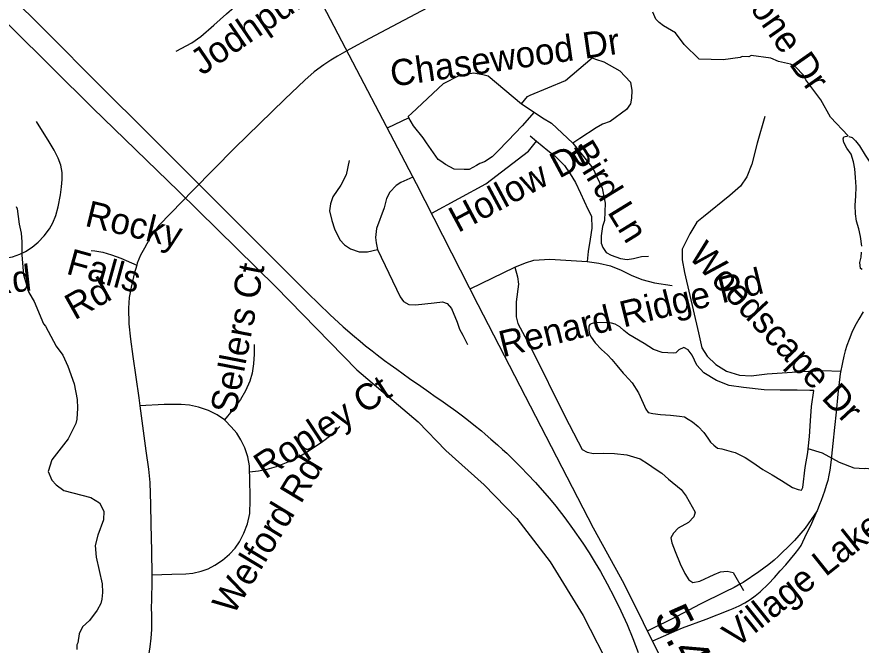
# Model space of a CAD drawing. Extents: x 1383679 to 1536984, y 460658 to 651027.
# Drawn here: x 1474850 to 1477916, y 516843 to 519125 of the extents above; entities that cross this region are included whole.
import ezdxf

# ---------------------------------------------------------------- set-up
doc = ezdxf.new("R2010")
doc.units = 0
for name, color, linetype in [('Exist Hydrographic Misc Water Feature', 7, 'Continuous'), ('Exist Railroad Mainline', 7, 'Continuous'), ('Exist Road Non-System Type 51', 7, 'Continuous'), ('Exist Road Non-System Type 51 Label', 7, 'Continuous'), ('Exist Road Secondary Mileage Hundredths English Label', 7, 'Continuous'), ('Exist Road Secondary Type 51 Undivided 4 Lane Attributed', 7, 'Continuous'), ('Exist Utilities Electrical Transmission Line', 7, 'Continuous')]:
    doc.layers.add(name, color=color, linetype=linetype)

msp = doc.modelspace()

# ---------------------------------------------------------------- linework, layer by layer
at = {"layer": 'Exist Hydrographic Misc Water Feature'}
for points in [[(1477868.1, 518693.6), (1477804.2, 518761.2), (1477769.4, 518823.6), (1477737.1, 518867.5), (1477714.5, 518897.2), (1477706.8, 518913.4), (1477677.4, 518943.9), (1477659.5, 518954.2), (1477615.7, 518963), (1477588, 518975.4), (1477516.1, 518984.8), (1477508, 518980.9), (1477484, 518981.3), (1477476, 518977.5), (1477414.8, 518969.1), (1477328, 518972.2), (1477272.9, 519024.7), (1477241.7, 519067.7), (1477198.1, 519092.5), (1477182.3, 519104.7), (1477170.5, 519116.9), (1477158.9, 519143.1)], [(1477918.5, 518292.7), (1477913.3, 518328.3), (1477906.9, 518355.7), (1477898.8, 518383.9), (1477895.4, 518410.2), (1477893.8, 518442.1), (1477896.1, 518474), (1477897.4, 518508.7), (1477894.9, 518542.5), (1477892.5, 518573.5), (1477888, 518598.9), (1477879, 518626.2), (1477863.2, 518648.9), (1477852.2, 518668.7), (1477850.5, 518681.9), (1477853.3, 518689.3), (1477868.1, 518693.6)], [(1477870.8, 518690.8), (1477883.4, 518687.1), (1477895.5, 518675.8), (1477910.2, 518656.8), (1477930.5, 518622.8), (1477956.4, 518583.1), (1477980.3, 518536.8), (1478000.6, 518500), (1478019, 518470.7), (1478044.1, 518446), (1478073.8, 518413.8), (1478092.3, 518388.2), (1478095.8, 518370.3), (1478091.9, 518354.4), (1478076.6, 518333), (1478055.8, 518316.4), (1478034.1, 518302.6), (1478028.5, 518299.6)], [(1474847.6, 518436.7), (1474851.4, 518428.6), (1474858.2, 518372.4), (1474865.6, 518340.3), (1474869, 518308.3), (1474868, 518260.3), (1474874.5, 518188.1), (1474893.3, 518123.7), (1474912.7, 518091.3), (1474947.1, 518010.6), (1474954.9, 518002.4), (1474993.5, 517929.6), (1475016.8, 517897.2), (1475036, 517856.8), (1475058.8, 517792.3), (1475069.6, 517736.1), (1475071.1, 517704), (1475068.2, 517664.1), (1475063.9, 517648.2), (1475036.7, 517592.7), (1474977.2, 517516), (1474964.3, 517474.3), (1474977.7, 517442), (1474993.4, 517425.7), (1475021, 517405.1), (1475118.5, 517379.1), (1475150.2, 517360.4), (1475165.6, 517330.1), (1475165, 517298.1), (1475143.9, 517242.5), (1475135.1, 517204.7), (1475138.2, 517162.6), (1475160.4, 517066.2), (1475161.7, 517034.2), (1475159.2, 517010.2), (1475154.9, 516994.3), (1475142.4, 516970.5), (1475113.6, 516933.2), (1475089.1, 516909.6), (1475076.6, 516883.9), (1475072, 516852), (1475067.8, 516844.1), (1475067.5, 516828.1)], [(1477919.5, 518208.2), (1477913, 518211.1), (1477910.3, 518233.6), (1477915.2, 518252.3), (1477917.3, 518270.2)], [(1477054.1, 517986.5), (1477039.4, 518000), (1477022.5, 518008.9), (1477008.7, 518013.4), (1476997, 518014.8), (1476947.8, 518013.5), (1476935, 518010.6), (1476930.7, 518008.5), (1476927.3, 518002.2), (1476927, 517988.3), (1476928.8, 517973.2), (1476935, 517962), (1476949.6, 517941.6), (1476973.5, 517917.1), (1476994.5, 517897.3), (1477010.1, 517880.6), (1477028.9, 517858.8), (1477051.5, 517831.7)], [(1477723.3, 517556.5), (1477728.7, 517601.1), (1477731.4, 517658.4), (1477735.2, 517710.4), (1477744.3, 517768.8), (1477729.4, 517767.9), (1477683.7, 517769.5), (1477622, 517769.1), (1477563.6, 517770.9), (1477488.2, 517779.2), (1477436.2, 517786.1), (1477390.7, 517804.7), (1477344.3, 517832.9), (1477319.1, 517859.8), (1477302.5, 517897.1), (1477287.8, 517916.5), (1477271.9, 517924), (1477253.8, 517915.8), (1477243, 517905.3), (1477234.5, 517904.3), (1477193.1, 517905.8), (1477162.3, 517916.8), (1477127.4, 517938.5), (1477072.6, 517972.1), (1477054.1, 517986.5)], [(1477051.5, 517831.7), (1477058.2, 517825.6), (1477084.5, 517796.6), (1477107.5, 517760.2), (1477124.1, 517721.8), (1477134.5, 517700.4), (1477142.9, 517688.6), (1477158.8, 517685.3), (1477187.4, 517680.7), (1477223.6, 517679.2), (1477256.5, 517675.6), (1477274.5, 517672.2), (1477287.2, 517664.6), (1477303.1, 517654.9), (1477324.1, 517637.6), (1477344.1, 517616.2), (1477358.7, 517594.7), (1477369.2, 517580.8), (1477380.8, 517570.1), (1477394.4, 517559.3), (1477410.4, 517555.9), (1477427.3, 517551.5), (1477444.2, 517547), (1477458.1, 517542.6), (1477478.2, 517533.9), (1477494, 517525.2), (1477522.5, 517506.8), (1477558.4, 517480.9), (1477592.2, 517462.4), (1477627, 517441.8), (1477666.1, 517415.9), (1477687.2, 517408.2), (1477698.9, 517405.9), (1477704.4, 517416.5), (1477712.6, 517488.6), (1477721.7, 517542.7), (1477723.3, 517556.5)], [(1478370.8, 517395.4), (1478332.9, 517414.3), (1478316.9, 517418.6), (1478261.5, 517447.6), (1478237.6, 517452.1), (1478215.8, 517460.5), (1478195.8, 517464.8), (1478075, 517466.3), (1477932.3, 517485.5), (1477926.2, 517483.6), (1477890.2, 517486.3), (1477836.6, 517507.3), (1477775.2, 517540.3), (1477723.3, 517556.5)]]:
    msp.add_lwpolyline(points, dxfattribs=at)
at = {"layer": 'Exist Railroad Mainline'}
for points in [[(1474678.7, 519348.8), (1474956.5, 519072.1), (1475151.6, 518876.5), (1475328, 518700.6), (1475489.4, 518539.2), (1475665.7, 518362.9), (1475907, 518121.6), (1475986.4, 518044.5), (1476035.2, 517999.3), (1476076.8, 517964.2), (1476096.7, 517947.2), (1476116.7, 517930.6), (1476139.8, 517912.9), (1476158.7, 517898.1), (1476185.2, 517877.7), (1476205.4, 517863.1), (1476230.1, 517845.2), (1476276.1, 517812.5), (1476316.9, 517784.2), (1476346, 517763.9), (1476369.6, 517747), (1476390.2, 517732.6), (1476415, 517715.1)], [(1476415, 517715.1), (1476444, 517694.3), (1476468.4, 517675.8), (1476490, 517659.2), (1476509.6, 517643.7), (1476537.1, 517622.4), (1476551.1, 517609.6), (1476570.8, 517591.4), (1476594.8, 517571.5), (1476613.1, 517554.3), (1476629.3, 517540.4), (1476644.1, 517525.7), (1476664.6, 517506), (1476681.8, 517488.5), (1476704.6, 517465), (1476733.4, 517433.8), (1476757.3, 517406.8), (1476784.3, 517376), (1476806.8, 517347.9), (1476839.4, 517306), (1476867.8, 517267.1), (1476905, 517213.8), (1476928.2, 517178.5), (1476950.2, 517142), (1476969.2, 517110.5), (1476994.1, 517066), (1477019.4, 517017.5), (1477043.3, 516968.2), (1477065.8, 516918.3), (1477086.8, 516867.8), (1477106.3, 516816.7)]]:
    msp.add_lwpolyline(points, dxfattribs=at)
at = {"layer": 'Exist Road Non-System Type 51'}
for p, q in [((1476682.1, 518809.8), (1476728.4, 518778.8)), ((1476273.5, 518758.3), (1476194.9, 518721.4)), ((1476714.5, 518692.8), (1476736.8, 518674.4)), ((1476496.1, 518137.2), (1476657.9, 518216))]:
    msp.add_line(p, q, dxfattribs=at)
for points in [[(1475428.7, 519000.4), (1475485.8, 519031.5), (1475517.7, 519054.7), (1475565.7, 519094.9), (1475611.3, 519136.4), (1475639.1, 519161.3), (1475668.2, 519183), (1475700.1, 519202.1), (1475739.8, 519223.6), (1475803.8, 519255.1), (1475894.8, 519299.8)], [(1476473, 519226.9), (1476422.6, 519199.2), (1476341.5, 519158), (1476233, 519101), (1476130.4, 519047.3), (1476059.5, 519008.2), (1476048.5, 519001.9)], [(1476048.5, 519001.9), (1476014.6, 518982.5), (1475990.1, 518967.7), (1475964.6, 518951.7), (1475929.9, 518925.7), (1475896.3, 518895.4), (1475823, 518826.9), (1475641, 518648.5), (1475490.3, 518496.4), (1475409.1, 518412.4), (1475366.4, 518367.3), (1475337.7, 518329.6), (1475313.8, 518285.5), (1475299.7, 518260.4), (1475287.5, 518230.4), (1475285.4, 518223.1)], [(1476682.1, 518809.8), (1476704.4, 518836.2), (1476714.5, 518841.3), (1476841.9, 518893.9), (1476938.9, 518976.8), (1476951, 518971.7), (1476981.4, 518961.6), (1477040, 518929.2), (1477078.4, 518888.8), (1477083.4, 518857.5), (1477081.4, 518830.2), (1477078.4, 518809), (1477064.2, 518788.8), (1477004.6, 518745.3), (1476977.2, 518735.2), (1476954, 518722.1), (1476894.4, 518683.7), (1476869, 518666.4)], [(1476273.5, 518758.3), (1476271.9, 518764.5), (1476283, 518774.7), (1476399.5, 518883.2), (1476455.8, 518912.1), (1476508.4, 518922.2), (1476541.8, 518916.1), (1476560.9, 518911.1), (1476682.1, 518809.8)], [(1476728.4, 518778.8), (1476685.2, 518730.2), (1476632.6, 518674.6), (1476596.2, 518638.2), (1476576.1, 518616.9), (1476547.8, 518598.8), (1476531.6, 518592.7), (1476519.5, 518585.6), (1476492.1, 518571.5), (1476474, 518571.5), (1476437.6, 518572.5), (1476406.2, 518588.7), (1476390.1, 518600.8), (1476380, 518607.8), (1476371.9, 518620), (1476362.9, 518631.1), (1476337.5, 518668.5), (1476325.4, 518686.7), (1476291, 518729.1), (1476273.5, 518758.3)], [(1476728.4, 518778.8), (1476759, 518758.4), (1476791.4, 518739.2), (1476829.8, 518702.8), (1476869, 518666.4)], [(1474567, 518226.2), (1474770.3, 518245.3), (1474806.8, 518249), (1474834.5, 518254.4), (1474861.7, 518263.3), (1474881.5, 518272.8), (1474905.7, 518288.5), (1474927.8, 518307.7), (1474949.8, 518330.1), (1474969.1, 518355.4), (1474980.9, 518377.4), (1474991.6, 518403.8), (1475000.7, 518435.6), (1475008.4, 518479.6), (1475012.6, 518508), (1475015.2, 518535), (1475014.6, 518560.6), (1475009.8, 518586.9), (1475000.6, 518612.4), (1474986.3, 518641.6), (1474968.2, 518671.4), (1474921.3, 518745.3)], [(1477566.5, 518763.5), (1477538.2, 518666.5), (1477519, 518590.7), (1477500.5, 518544.2), (1477477.2, 518510.1), (1477439.4, 518476.1), (1477343.1, 518399.7), (1477318.9, 518379.4), (1477293.6, 518337), (1477266.4, 518281.4), (1477265.8, 518243.2), (1477274.1, 518197.4), (1477325.1, 517977.8), (1477337.1, 517923.7), (1477357.1, 517893.1), (1477387.9, 517862.4), (1477426.5, 517838.4), (1477474.5, 517823.8), (1477515.9, 517821.1), (1477574.6, 517828.6), (1477702, 517836.8), (1477774.8, 517840.8), (1477842.2, 517838)], [(1476356.4, 518412.1), (1476553.4, 518519.6), (1476707.5, 518638.2), (1476736.8, 518674.4)], [(1476736.8, 518674.4), (1476778.2, 518640.2), (1476804.5, 518619), (1476839, 518585.2), (1476859.5, 518555), (1476878.2, 518523.8), (1476896.5, 518484.6), (1476923.8, 518426.9), (1476936.9, 518401.7), (1476937.9, 518358.2), (1476932, 518317.8), (1476924.2, 518273.7), (1476920.6, 518237.4)], [(1476869, 518666.4), (1476940.9, 518576.5), (1476956.1, 518544.2), (1476975.2, 518502.8), (1476986.4, 518448.2), (1476985.4, 518417.8), (1476983.4, 518385.5), (1476977.2, 518364.2), (1476971.2, 518329.9), (1476972.2, 518303.7), (1476978, 518287.2), (1476989.4, 518269.2), (1477007.6, 518260.2), (1477042, 518248.1), (1477066.2, 518244), (1477089.5, 518247.9), (1477118.8, 518254.7), (1477143.6, 518255.8)], [(1476057, 518603.5), (1476045.8, 518551.5), (1476027.1, 518514.3), (1475997.9, 518471.3), (1475988.6, 518445.8), (1475985.8, 518420.5), (1475993.4, 518385.9), (1476003.6, 518355.3), (1476023.4, 518315.9), (1476039.6, 518297.4), (1476061.6, 518283.5), (1476093, 518271.9), (1476123.1, 518271.9), (1476159.4, 518279.9)], [(1476288.5, 518543.8), (1476244, 518523.8), (1476227.5, 518512.6), (1476204.4, 518488.8), (1476192.5, 518466.3), (1476184.1, 518431.3), (1476156.2, 518356.6), (1476152.4, 518324.2), (1476154.4, 518304.3), (1476159.4, 518279.9)], [(1475119.8, 518276.3), (1475133.2, 518275.2), (1475162.6, 518270.3), (1475193.6, 518261), (1475228.3, 518248.6), (1475285.4, 518223.1)], [(1476159.4, 518279.9), (1476241.5, 518108.6), (1476254.6, 518091.4), (1476273.9, 518080.6), (1476298.2, 518079.4), (1476365.9, 518087.3), (1476395.1, 518090.4), (1476413, 518084), (1476428.1, 518066.7), (1476449, 518016.8), (1476457.9, 517991.3), (1476470, 517969.1), (1476486.1, 517935.8)], [(1476657.9, 518216), (1476697, 518231.7), (1476726.9, 518241.7), (1476785.8, 518245.4), (1476920.6, 518237.4)], [(1475285.4, 518223.1), (1475276.2, 518191.5), (1475264.9, 518143.2), (1475258.1, 518106.1), (1475255.8, 518067.4), (1475256.9, 518009.9), (1475263.2, 517954.2), (1475271.8, 517891.5), (1475293.6, 517741.7), (1475297.2, 517713.2)], [(1476657.9, 518216), (1476668.4, 518180.6), (1476671.4, 518154.1), (1476663.2, 518090.1), (1476662.9, 518035.6), (1476669.5, 518011.6), (1476721, 517915.2), (1476838.5, 517677.2), (1476888.1, 517581.8), (1476902.6, 517554.5), (1476921.4, 517543.8), (1476944, 517539.8), (1476980, 517541.2), (1477020, 517539.8), (1477065.4, 517534.5), (1477113.2, 517519.8), (1477143.9, 517501.2), (1477167.9, 517483.8), (1477191.9, 517467.8), (1477215.9, 517446.6), (1477262.6, 517409.2), (1477279.9, 517383.9), (1477313.1, 517326.6)], [(1476920.6, 518237.4), (1476963.5, 518230.7), (1477005.9, 518221.2), (1477044.2, 518205.9), (1477080.1, 518187.2), (1477119.4, 518171.2), (1477165.2, 518159.1), (1477229.6, 518150.2)], [(1477922.9, 518054.3), (1477906.8, 518027), (1477893.3, 518001.5), (1477882, 517978.8), (1477871.6, 517953.7), (1477863.7, 517931.5), (1477857.6, 517912.6), (1477852.4, 517893.2), (1477847.4, 517870.5), (1477839.2, 517828.6), (1477831.5, 517754.4), (1477824.8, 517689.2), (1477819, 517633.9), (1477813, 517575.4), (1477806, 517506.4), (1477802, 517479.4), (1477798.5, 517460.4), (1477794.2, 517441.4), (1477788.8, 517423.1), (1477783.1, 517402.8), (1477771.1, 517369), (1477764.8, 517353.7), (1477755.6, 517331.7)], [(1475711.6, 517935.5), (1475712.5, 517900.7), (1475710.1, 517865), (1475704.9, 517831.4), (1475696.3, 517802.3), (1475681, 517767.4), (1475661.9, 517735.3), (1475631.7, 517696), (1475604, 517661.7)], [(1475604, 517661.7), (1475578.1, 517679.6), (1475546.2, 517695.7), (1475510, 517708.3), (1475477.4, 517714.9), (1475446.5, 517717.7), (1475385.7, 517717.5), (1475297.2, 517713.2)], [(1475297.2, 517713.2), (1475318.2, 517549.7), (1475328.3, 517483), (1475333, 517434.6), (1475335.7, 517354.7), (1475337.1, 517283), (1475338.6, 517184.9), (1475340, 517099.2)], [(1475695.5, 517473.4), (1475694.7, 517494.5), (1475688.5, 517527.9), (1475677.9, 517559.6), (1475663.5, 517589.1), (1475648.4, 517613), (1475628.6, 517636.9), (1475607, 517659.5), (1475604, 517661.7)], [(1475695.5, 517473.4), (1475727.7, 517476.9), (1475759.1, 517482.8), (1475792.9, 517492.5), (1475835.4, 517508.7), (1475876.3, 517528.1), (1475912.1, 517550.1), (1475960.4, 517582.6), (1475990.4, 517605.7), (1476023.3, 517637.5)], [(1475340, 517099.2), (1475412.9, 517100.8), (1475464, 517101.9), (1475489.2, 517104.8), (1475519.9, 517111.7), (1475545.5, 517120.6), (1475569.2, 517133.7), (1475597, 517151.9), (1475622.1, 517173.8), (1475642.9, 517195.4), (1475658.5, 517219.1), (1475674, 517250), (1475687.5, 517284.5), (1475695.7, 517322), (1475697.7, 517369.5), (1475696.2, 517457.3), (1475695.5, 517473.4)], [(1477755.6, 517331.7), (1477712.3, 517268.5), (1477673.2, 517223.1), (1477652, 517201.8), (1477627.7, 517178.6), (1477615.5, 517167), (1477600, 517152), (1477580.2, 517135.7), (1477544.3, 517109.5), (1477487.7, 517070.7), (1477478.2, 517066), (1477454.5, 517052.9), (1477421.4, 517036.5), (1477331.2, 516991.6), (1477246.4, 516947.9), (1477141.1, 516895.5)], [(1477159.5, 516858.8), (1477267.5, 516905.8), (1477353.5, 516937.8), (1477438.9, 516971.2), (1477451.2, 516976.2), (1477472.4, 516985.7), (1477492.9, 516996.7), (1477512.6, 517009), (1477531.4, 517022.7), (1477548.6, 517037), (1477578.9, 517066), (1477601.6, 517089.6), (1477622.1, 517113.5), (1477641.7, 517135.2), (1477676.2, 517176.1), (1477689.4, 517193), (1477697.3, 517205.8), (1477704, 517218.8), (1477711.7, 517234.9), (1477736.2, 517286.5), (1477755.6, 517331.7)], [(1477313.1, 517326.6), (1477307.9, 517309.2), (1477289.2, 517289.2), (1477251.9, 517267.9), (1477234.6, 517250.6), (1477225.2, 517233.2), (1477227.9, 517214.7), (1477239.9, 517184), (1477258.6, 517138.7), (1477275.9, 517104), (1477290.6, 517080), (1477305.1, 517070.7), (1477330.5, 517076), (1477382.5, 517100), (1477405.1, 517109.3), (1477429.1, 517112), (1477450.5, 517106.7), (1477488.6, 517042.2)], [(1475340, 517099.2), (1475340.6, 517066), (1475338.3, 516968.7), (1475338.7, 516963), (1475339.6, 516931.4), (1475339, 516899.8), (1475336.8, 516868.3), (1475333.1, 516836.9), (1475327.7, 516805.7), (1475324.6, 516790.2), (1475317.5, 516761.1), (1475308.9, 516732.3), (1475303.2, 516714.4), (1475292.3, 516684.4), (1475279.9, 516654.9), (1475266.1, 516626.1), (1475256.1, 516607.6)]]:
    msp.add_lwpolyline(points, dxfattribs=at)
at = {"layer": 'Exist Road Secondary Type 51 Undivided 4 Lane Attributed'}
msp.add_lwpolyline([(1478032.4, 515099.9), (1477666.5, 515827.4), (1477569.6, 516027), (1477496.5, 516155.9), (1477375.4, 516400.2), (1477265.8, 516641.2), (1477055.2, 517066), (1476944, 517268.1), (1476525.1, 518079.5), (1476301.7, 518518.8), (1475650, 519764.4)], dxfattribs=at)
at = {"layer": 'Exist Utilities Electrical Transmission Line'}
msp.add_lwpolyline([(1474680.2, 519236.5), (1475126.1, 518793.8), (1475436.8, 518491.8), (1475790.4, 518144.9), (1476085, 517843), (1476307.5, 517654.6), (1476407.7, 517550.8), (1476547.4, 517426.1), (1476665.2, 517303.7), (1476786.3, 517145.4), (1476906.6, 516950.9), (1477009.2, 516750.2), (1477037, 516698.5), (1477129.2, 516446.6), (1477251.7, 516004.3), (1477388.1, 515554), (1477522.3, 515083.5), (1477656.7, 514645), (1477421, 514184.9), (1477602.5, 513917.5), (1477780.1, 513654.4)], dxfattribs=at)

# ---------------------------------------------------------------- texts
at = {"layer": 'Exist Road Non-System Type 51 Label'}
for s, rotation, p in [('Pebblestone Dr', 304.9917, (1477226.2, 519562.8)), ('Jodhpur Ct', 34.405, (1475522.5, 518910.6)), ('Chasewood Dr', 8.2673, (1476212.9, 518871.6)), ('Bird Ln', 301.535, (1476855.7, 518639.3)), ('Hollow Dr', 28.2337, (1476452.4, 518339.9)), ('Rocky', 346.405, (1475093.6, 518367.1)), ('Woodscape Dr', 313.214, (1477284.8, 518254.1)), ('Falls', 344.5786, (1475025.7, 518193.1)), ('Rocky Falls Rd', 6.3411, (1474058.7, 518037.4)), ('Sellers Ct', 79.0468, (1475645.4, 517678.9)), ('Renard Ridge Rd', 13.8295, (1476614.2, 517888.7)), ('Rd', 29.2517, (1475059.8, 518022.4)), ('Ropley Ct', 33.2625, (1475751.4, 517444.4)), ('Welford Rd', 58.8079, (1475636.1, 516948.8)), ('Village Lake Dr', 38.6529, (1477461, 516829.2))]:
    msp.add_text(s, height=95, rotation=rotation, dxfattribs=at).set_placement(p)
at = {"layer": 'Exist Road Secondary Mileage Hundredths English Label'}
msp.add_text('5.42', height=125, rotation=297.1039, dxfattribs=at).set_placement((1477161.4, 516949.6))

doc.saveas('drawing.dxf')
